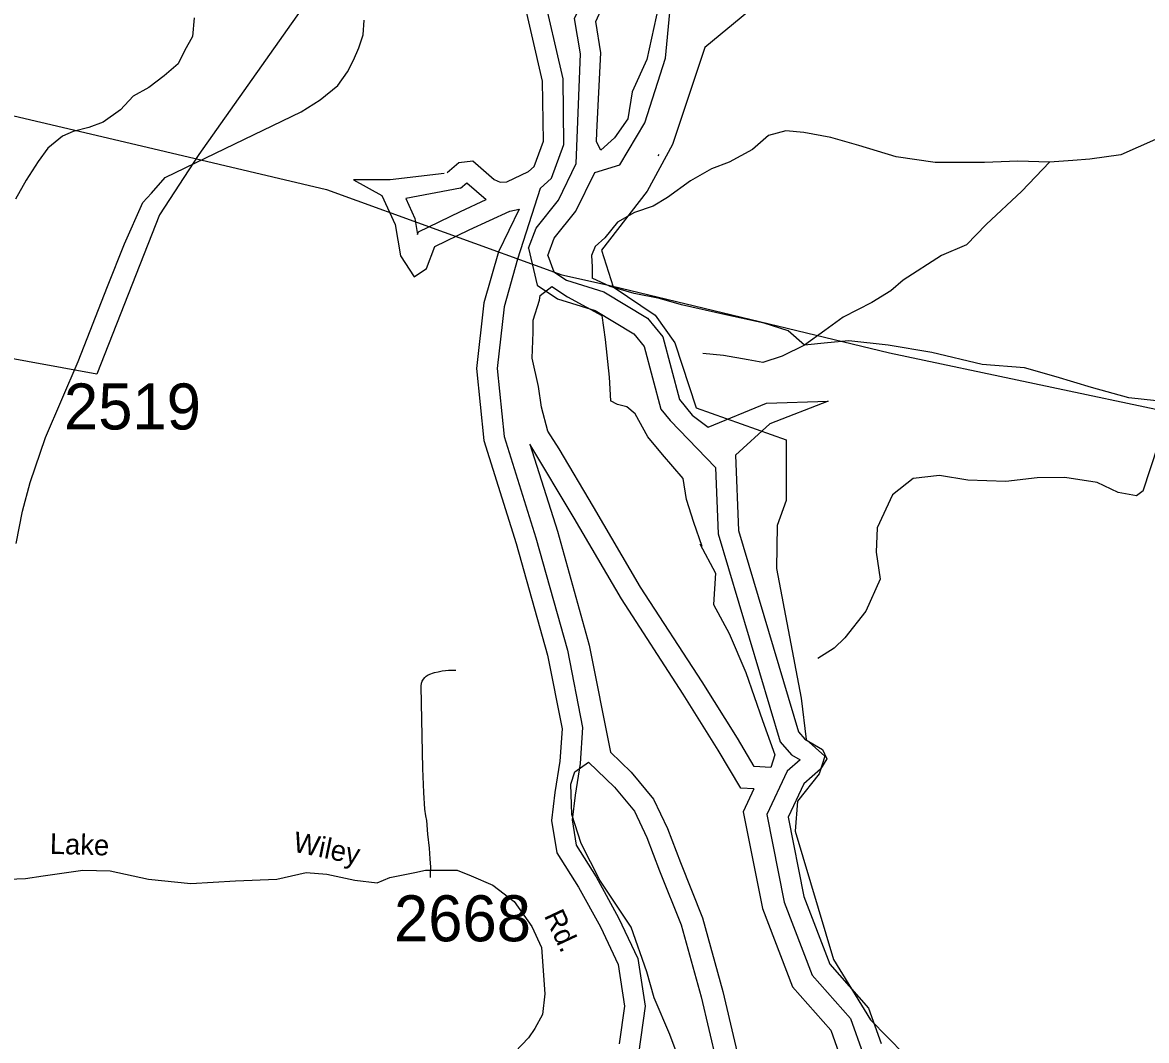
# Model space of a CAD drawing. Extents: x 1268485 to 1426702, y 514839 to 616766.
# Drawn here: x 1382514 to 1386120, y 537023 to 540290 of the extents above; entities that cross this region are included whole.
import ezdxf

# ---------------------------------------------------------------- set-up
doc = ezdxf.new("R2010")
doc.units = 0
for name, color, linetype in [('Old_Level_11', 7, 'Continuous'), ('Old_Level_32', 7, 'Continuous'), ('Old_Level_35', 7, 'Continuous'), ('Old_Level_48', 7, 'Continuous'), ('Old_Level_49', 7, 'Continuous'), ('Old_Level_56', 7, 'Continuous'), ('Old_Level_58', 7, 'Continuous'), ('Old_Level_60', 7, 'Continuous'), ('Old_Level_61', 7, 'Continuous'), ('Old_Level_62', 7, 'Continuous'), ('Old_Level_8', 7, 'Continuous')]:
    doc.layers.add(name, color=color, linetype=linetype)

msp = doc.modelspace()

# ---------------------------------------------------------------- linework, layer by layer
at = {"layer": 'Old_Level_32'}
for points in [[(1382493.509, 538618.265), (1382514.456, 538722.103), (1382539.286, 538813.899), (1382588.159, 538958.372), (1382692.899, 539202.162), (1382787.279, 539442.748), (1382841.08, 539579.892), (1382900.042, 539712.322), (1382927.972, 539742.42), (1382972.194, 539792.082), (1383164.597, 539885.386), (1383408.206, 540003.574), (1383468.72, 540041.196), (1383526.13, 540087.848), (1383557.164, 540131.491), (1383575.783, 540169.113), (1383592.851, 540208.24), (1383606.816, 540250.378), (1383609.919, 540297.029)], [(1382468.258, 537540.469), (1382524.147, 537543.132), (1382580.035, 537551.121), (1382707.779, 537569.764), (1382795.604, 537567.1), (1382918.025, 537540.469), (1383053.753, 537527.153), (1383197.465, 537535.143), (1383330.533, 537540.469), (1383423.68, 537561.774), (1383490.213, 537556.448), (1383580.699, 537537.806), (1383651.812, 537528.719), (1383692.475, 537545.795), (1383772.315, 537561.774), (1383806.913, 537569.764), (1383855.852, 537569.35), (1383908.044, 537569.764), (1383953.287, 537551.121), (1384022.481, 537521.827), (1384091.676, 537468.565), (1384147.564, 537388.671), (1384179.5, 537321.027), (1384190.145, 537172.957), (1384182.162, 537106.378), (1384158.21, 537061.105), (1384136.919, 537031.81), (1384094.338, 536986.537)]]:
    msp.add_lwpolyline(points, dxfattribs=at)
at = {"layer": 'Old_Level_35'}
for points in [[(1386746.837, 540208.996), (1386625.242, 540269.794), (1386486.831, 540227.143), (1386374.258, 540121.644), (1386280.036, 540020.041), (1386148.598, 539914.337), (1386037.46, 539865.176)], [(1385808.211, 539842.005), (1385707.121, 539844.876), (1385600.494, 539840.98), (1385441.476, 539840.108), (1385316.702, 539859.075), (1385196.541, 539894.601), (1385107.036, 539920.898), (1385021.017, 539936.585), (1384962.577, 539942.429), (1384907.418, 539927.512), (1384855.745, 539882.758), (1384780.901, 539841.235), (1384724.921, 539820.32), (1384656.639, 539782.18), (1384583.743, 539728.457), (1384537.606, 539700.109), (1384477.116, 539680.577), (1384423.392, 539649.051), (1384382.484, 539598.3), (1384351.214, 539570.516), (1384339.013, 539542.321), (1384341.782, 539505.309), (1384341.474, 539469.733)], [(1386037.46, 539865.176), (1385938.215, 539850.822), (1385883.876, 539846.669), (1385808.211, 539842.005)], [(1385808.211, 539842.005), (1385720.347, 539748.859), (1385605.723, 539641.361), (1385541.951, 539576.667), (1385461.981, 539542.372), (1385338.745, 539462.914), (1385300.092, 539429.183), (1385238.474, 539391.249), (1385147.021, 539344.138), (1385087.658, 539301.795), (1385022.657, 539254.479)], [(1385022.657, 539254.479), (1384969.959, 539299.95), (1384893.269, 539325.017), (1384770.238, 539351.315), (1384628.547, 539383.867), (1384557.496, 539404.116), (1384475.886, 539420.418), (1384399.094, 539442.307), (1384341.474, 539469.733)], [(1385022.657, 539254.479), (1384951.401, 539218.544), (1384888.86, 539198.807), (1384842.416, 539207.676), (1384763.369, 539220.748), (1384697.034, 539227.822)], [(1386152.289, 539075.315), (1386062.886, 539085.67), (1385943.853, 539118.119), (1385830.46, 539152.415), (1385728.754, 539181.737), (1385592.292, 539192.502), (1385431.531, 539230.642), (1385290.968, 539254.376), (1385165.168, 539268.525), (1385096.373, 539261.605), (1385022.657, 539254.479)], [(1386109.125, 538787.422), (1386157.108, 538933.727), (1386152.289, 539075.315)], [(1386109.125, 538787.422), (1386087.8, 538771.274), (1386028.745, 538781.886), (1385961.488, 538814.181), (1385857.424, 538830.226), (1385768.739, 538828.74), (1385668.981, 538816.693), (1385546.975, 538821.358), (1385455.419, 538836.327), (1385371.04, 538826.023), (1385304.911, 538774.606), (1385256.006, 538667.927), (1385252.52, 538589.957), (1385265.234, 538502.963), (1385218.994, 538400.386), (1385151.84, 538315.495), (1385117.904, 538281.917), (1385065.205, 538248.545)], [(1383822.487, 537545.575), (1383823, 537562.646), (1383823.615, 537579.101), (1383822.385, 537606.322), (1383819.514, 537639.95), (1383814.798, 537685.37), (1383811.209, 537728.481), (1383808.236, 537744.425), (1383805.263, 537765.083), (1383801.777, 537819.371), (1383798.906, 537895.496), (1383794.087, 538105.059), (1383793.472, 538159.963), (1383794.6, 538169.446), (1383796.548, 538176.52), (1383800.034, 538182.364), (1383804.75, 538187.695), (1383809.466, 538192.463), (1383815.925, 538196.564), (1383824.23, 538200.101), (1383829.459, 538201.896), (1383836.021, 538203.639), (1383847.709, 538206.612), (1383860.217, 538208.918), (1383871.392, 538210.764), (1383880.824, 538211.328), (1383892.102, 538211.328), (1383904.508, 538211.328)]]:
    msp.add_lwpolyline(points, dxfattribs=at)
at = {"layer": 'Old_Level_48'}
for points in [[(1386012.06, 544711.742), (1385526.037, 544444.19), (1385161.52, 544158.395), (1384815.228, 543836.117), (1384493.238, 543453.03), (1383771.249, 542285.054), (1383547.531, 541726.875), (1383427.682, 541420.651), (1383379.743, 541257.848), (1383291.854, 541050.469), (1383283.865, 540972.945), (1383303.839, 540879.914), (1383375.748, 540697.731), (1383507.582, 540472.908), (1383079.397, 539866.077), (1382953.152, 539672.333), (1382752.667, 539161.552)], [(1384566.066, 541297.743), (1384469.897, 541216.714), (1384485.082, 541074.3), (1384674.889, 540995.727), (1384667.296, 540850.858), (1384578.719, 540710.899), (1384581.25, 540637.237), (1384636.927, 540551.297), (1384692.603, 540531.654), (1384935.557, 540556.209), (1384976.049, 540507.1), (1384960.864, 540423.616), (1384702.726, 540209.995), (1384598.965, 539898.158), (1384517.981, 539748.378), (1384371.197, 539559.311), (1384409.158, 539441.452), (1384543.289, 539350.602), (1384606.558, 539262.207), (1384674.889, 539053.497), (1384963.394, 538950.369)], [(1382752.667, 539161.552), (1382084.001, 539283.376), (1382027.535, 539123.549), (1381510.576, 539286.426), (1381570.067, 539359.063), (1382371.931, 540286.961), (1382283.739, 540378.779)], [(1384963.394, 538950.369), (1384963.394, 538756.392), (1384935.557, 538675.363), (1384933.025, 538537.86), (1385011.558, 538121.996), (1385027.784, 537989.321), (1385088.051, 537935.351), (1385069.506, 537879.133), (1384999.968, 537791.432), (1384993.016, 537694.737), (1385115.866, 537283.219), (1385234.081, 537089.828), (1385343.025, 536978.516), (1385565.546, 536823.354), (1386036.087, 536084.644)]]:
    msp.add_lwpolyline(points, dxfattribs=at)
at = {"layer": 'Old_Level_49'}
for points in [[(1386012.06, 544711.742), (1385526.037, 544444.19), (1385161.52, 544158.395), (1384815.228, 543836.117), (1384493.238, 543453.03), (1383771.249, 542285.054), (1383547.531, 541726.875), (1383427.682, 541420.651), (1383379.743, 541257.848), (1383291.854, 541050.469), (1383283.865, 540972.945), (1383303.839, 540879.914), (1383375.748, 540697.731), (1383507.582, 540472.908), (1383079.397, 539866.077), (1382953.152, 539672.333), (1382752.667, 539161.552)], [(1384566.066, 541297.743), (1384469.897, 541216.714), (1384485.082, 541074.3), (1384674.889, 540995.727), (1384667.296, 540850.858), (1384578.719, 540710.899), (1384581.25, 540637.237), (1384636.927, 540551.297), (1384692.603, 540531.654), (1384935.557, 540556.209), (1384976.049, 540507.1), (1384960.864, 540423.616), (1384702.726, 540209.995), (1384598.965, 539898.158), (1384517.981, 539748.378), (1384371.197, 539559.311), (1384409.158, 539441.452), (1384543.289, 539350.602), (1384606.558, 539262.207), (1384674.889, 539053.497), (1384963.394, 538950.369)], [(1382752.667, 539161.552), (1382084.001, 539283.376), (1382027.535, 539123.549), (1381510.576, 539286.426), (1381570.067, 539359.063), (1382371.931, 540286.961), (1382283.739, 540378.779)], [(1384963.394, 538950.369), (1384963.394, 538756.392), (1384935.557, 538675.363), (1384933.025, 538537.86), (1385011.558, 538121.996), (1385027.784, 537989.321), (1385088.051, 537935.351), (1385069.506, 537879.133), (1384999.968, 537791.432), (1384993.016, 537694.737), (1385115.866, 537283.219), (1385234.081, 537089.828), (1385343.025, 536978.516), (1385565.546, 536823.354), (1386036.087, 536084.644)]]:
    msp.add_lwpolyline(points, dxfattribs=at)
at = {"layer": 'Old_Level_56'}
msp.add_lwpolyline([(1381061.503, 540301.744), (1381944.122, 540117.691), (1382895.855, 539893.836), (1383489.307, 539753.631), (1384243.94, 539479.72), (1384403.305, 539444.497), (1385295.195, 539229.852), (1386225.65, 539032.439)], dxfattribs=at)
at = {"layer": 'Old_Level_58'}
for points in [[(1383876.493, 539808.371), (1383913.838, 539840.467), (1383958.949, 539845.439), (1384027.642, 539786.281), (1384046.814, 539777.208), (1384067.422, 539779.002), (1384137.755, 539811.81), (1384155.389, 539828.01), (1384185.429, 539909.467), (1384182.764, 540101.447), (1384051.838, 540670.005), (1383944.596, 540887.719), (1383857.324, 540986.155), (1383807.058, 541084.607), (1383716.769, 541158.23), (1383639.857, 541191.695), (1383569.632, 541215.12), (1383409.102, 541229.797)], [(1383876.493, 539808.371), (1383913.838, 539840.467), (1383958.949, 539845.439), (1384027.642, 539786.281), (1384046.814, 539777.208), (1384067.422, 539779.002), (1384137.755, 539811.81), (1384155.389, 539828.01), (1384185.429, 539909.467), (1384182.764, 540101.447), (1384051.838, 540670.005), (1383944.596, 540887.719), (1383857.324, 540986.155), (1383807.058, 541084.607), (1383716.769, 541158.23), (1383639.857, 541191.695), (1383569.632, 541215.12), (1383409.102, 541229.797)], [(1384356.503, 539937.621), (1384369.815, 540192.946), (1384353.095, 540293.34), (1384386.535, 540366.963), (1384413.287, 540517.554), (1384403.255, 540617.947), (1384366.471, 540735.074)], [(1384356.503, 539937.621), (1384369.815, 540192.946), (1384353.095, 540293.34), (1384386.535, 540366.963), (1384413.287, 540517.554), (1384403.255, 540617.947), (1384366.471, 540735.074)], [(1384349.751, 539808.102), (1384430.007, 539833.535), (1384510.264, 539967.394), (1384577.144, 540174.875), (1384590.52, 540322.12), (1384613.928, 540412.474), (1384674.121, 540435.9), (1384770.613, 540455.48), (1384971.255, 540525.756), (1384967.911, 540579.299), (1384961.223, 540609.418), (1384857.558, 540659.615), (1384770.613, 540636.19), (1384670.293, 540589.339), (1384586.692, 540495.638), (1384569.972, 540418.669), (1384546.564, 540308.236), (1384516.468, 540171.031), (1384469.651, 540067.29), (1384456.275, 539980.281), (1384412.803, 539920.045), (1384369.331, 539879.887), (1384355.955, 539906.659), (1384356.503, 539937.621)], [(1384349.751, 539808.102), (1384430.007, 539833.535), (1384510.264, 539967.394), (1384577.144, 540174.875), (1384590.52, 540322.12), (1384613.928, 540412.474), (1384674.121, 540435.9), (1384770.613, 540455.48), (1384971.255, 540525.756), (1384967.911, 540579.299), (1384961.223, 540609.418), (1384857.558, 540659.615), (1384770.613, 540636.19), (1384670.293, 540589.339), (1384586.692, 540495.638), (1384569.972, 540418.669), (1384546.564, 540308.236), (1384516.468, 540171.031), (1384469.651, 540067.29), (1384456.275, 539980.281), (1384412.803, 539920.045), (1384369.331, 539879.887), (1384355.955, 539906.659), (1384356.503, 539937.621)], [(1383867.118, 539805.091), (1383693.229, 539785.011), (1383576.188, 539785.011), (1383666.476, 539734.814), (1383709.949, 539641.113), (1383726.669, 539540.719), (1383770.141, 539473.789), (1383810.269, 539500.561), (1383837.022, 539570.837), (1383947.374, 539624.381), (1384077.791, 539684.617), (1384107.888, 539691.31), (1384041.007, 539554.105), (1383994.19, 539390.127), (1383970.782, 539179.3), (1383994.19, 538948.394), (1384097.852, 538617.934), (1384198.172, 538259.861), (1384244.988, 538023.19), (1384238.3, 537919.45), (1384221.58, 537819.055), (1384211.283, 537729.486), (1384228.003, 537625.745), (1384298.228, 537515.312), (1384367.987, 537387.411), (1384424.836, 537266.938), (1384444.9, 537133.079), (1384428.18, 537012.606)], [(1383867.118, 539805.091), (1383693.229, 539785.011), (1383576.188, 539785.011), (1383666.476, 539734.814), (1383709.949, 539641.113), (1383726.669, 539540.719), (1383770.141, 539473.789), (1383810.269, 539500.561), (1383837.022, 539570.837), (1383947.374, 539624.381), (1384077.791, 539684.617), (1384107.888, 539691.31), (1384041.007, 539554.105), (1383994.19, 539390.127), (1383970.782, 539179.3), (1383994.19, 538948.394), (1384097.852, 538617.934), (1384198.172, 538259.861), (1384244.988, 538023.19), (1384238.3, 537919.45), (1384221.58, 537819.055), (1384211.283, 537729.486), (1384228.003, 537625.745), (1384298.228, 537515.312), (1384367.987, 537387.411), (1384424.836, 537266.938), (1384444.9, 537133.079), (1384428.18, 537012.606)], [(1384199.405, 539542.63), (1384219.333, 539597.274), (1384289.558, 539684.283), (1384349.751, 539808.102)], [(1384199.405, 539542.63), (1384219.333, 539597.274), (1384289.558, 539684.283), (1384349.751, 539808.102)], [(1384199.405, 539542.63), (1384219.133, 539489.983), (1384259.262, 539463.211), (1384378.793, 539425.954), (1384518.844, 539341.063), (1384567.749, 539281.033), (1384621.78, 539079.724), (1384662.791, 539029.639), (1384714.049, 538991.359), (1384901.314, 539068.328), (1385098.612, 539075.021), (1384911.346, 539001.398), (1384800.993, 538901.004), (1384811.025, 538660.058), (1385003.636, 538013.92), (1385023.7, 537990.495), (1385080.548, 537957.031), (1385093.925, 537926.913), (1385073.86, 537893.447), (1385020.356, 537846.597), (1384970.196, 537739.51), (1385020.356, 537485.178), (1385103.957, 537267.658), (1385227.685, 537127.106), (1385268.455, 537013.44)], [(1384199.405, 539542.63), (1384219.133, 539489.983), (1384259.262, 539463.211), (1384378.793, 539425.954), (1384518.844, 539341.063), (1384567.749, 539281.033), (1384621.78, 539079.724), (1384662.791, 539029.639), (1384714.049, 538991.359), (1384901.314, 539068.328), (1385098.612, 539075.021), (1384911.346, 539001.398), (1384800.993, 538901.004), (1384811.025, 538660.058), (1385003.636, 538013.92), (1385023.7, 537990.495), (1385080.548, 537957.031), (1385093.925, 537926.913), (1385073.86, 537893.447), (1385020.356, 537846.597), (1384970.196, 537739.51), (1385020.356, 537485.178), (1385103.957, 537267.658), (1385227.685, 537127.106), (1385268.455, 537013.44)]]:
    msp.add_lwpolyline(points, dxfattribs=at)
at = {"layer": 'Old_Level_60'}
msp.add_line((1384554.972, 539865.897), (1384552.751, 539861.732), dxfattribs=at)
for points in [[(1384174.454, 539413.995), (1384212.445, 539443.133), (1384262.606, 539409.667), (1384372.958, 539349.431), (1384382.99, 539272.462), (1384396.366, 539151.989), (1384400.386, 539075.561)], [(1384235.405, 538921.611), (1384199.069, 538977.973), (1384179.005, 539054.942), (1384168.973, 539121.871), (1384148.909, 539212.226), (1384152.254, 539295.888), (1384152.454, 539334.911), (1384172.518, 539398.494), (1384174.454, 539413.995)], [(1384693.985, 538608.523), (1384667.233, 538685.491), (1384643.824, 538759.114), (1384633.792, 538826.043), (1384566.911, 538903.012), (1384520.096, 538959.902), (1384479.967, 539033.525), (1384453.215, 539056.95), (1384423.119, 539063.643), (1384400.386, 539075.561)], [(1384687.297, 538616.554), (1384737.457, 538522.853), (1384730.769, 538422.459), (1384780.929, 538328.758), (1384834.434, 538203.6), (1384887.938, 538049.663), (1384928.066, 537939.229), (1384914.69, 537899.072), (1384861.186, 537902.418), (1384807.681, 537992.772), (1384693.985, 538173.482), (1384496.688, 538478.011), (1384346.207, 538735.689), (1384235.405, 538921.611)], [(1384627.493, 536945.296), (1384590.709, 537042.343), (1384540.548, 537159.47), (1384517.14, 537243.132), (1384466.98, 537387.03), (1384366.659, 537537.621), (1384306.467, 537654.748), (1384276.371, 537748.449), (1384273.027, 537845.496), (1384286.403, 537885.655), (1384329.875, 537915.773)], [(1384329.875, 537915.773), (1384413.476, 537835.457), (1384477.013, 537758.489), (1384517.14, 537674.827), (1384557.268, 537567.739), (1384627.493, 537393.723), (1384691.03, 537162.816), (1384764.598, 536848.248)]]:
    msp.add_lwpolyline(points, dxfattribs=at)
at = {"layer": 'Old_Level_61'}
for points in [[(1384174.68, 539756.63), (1384211.464, 539790.42), (1384251.209, 539898.195), (1384248.277, 540109.353), (1384114.07, 540692.16), (1383999.555, 540924.639), (1383911.965, 541023.434), (1383859.222, 541126.738), (1383751.233, 541214.793), (1383663.374, 541253.021), (1383583.181, 541279.771), (1383401.729, 541309.777)], [(1384290.737, 539836.791), (1384303.915, 540189.22), (1384285.086, 540302.277), (1384323.374, 540386.576), (1384347.092, 540520.078), (1384338.634, 540604.717), (1384285.916, 540772.577)], [(1384137.76, 539565.112), (1384161.424, 539630.001), (1384233.808, 539719.685), (1384290.737, 539836.791)], [(1383919.261, 539758.608), (1383743.476, 539724.76), (1383773.213, 539660.662), (1383781.672, 539609.874), (1383784.959, 539618.509), (1383919.293, 539683.688), (1384001.909, 539721.847)], [(1383919.261, 539758.608), (1383939.263, 539775.798), (1384001.909, 539721.847)], [(1384174.68, 539756.63), (1384102.518, 539530.541), (1384058.798, 539377.411), (1384036.767, 539178.985), (1384058.799, 538961.659), (1384160.762, 538636.609), (1384262.046, 538275.102), (1384311.02, 538027.519), (1384303.568, 537911.93), (1384286.577, 537809.912), (1384277.504, 537730.988), (1384290.632, 537649.54), (1384354.779, 537548.664), (1384426.511, 537417.147), (1384488.297, 537286.21), (1384511.196, 537133.44), (1384489.9, 536979.999)], [(1384137.76, 539565.112), (1384165.114, 539447.143), (1384230.711, 539403.38), (1384351.626, 539365.692), (1384475.134, 539290.827), (1384508.013, 539250.47), (1384562.067, 539049.077), (1384592.235, 539012.234)], [(1384592.235, 539012.234), (1384736.93, 538862.322), (1384745.805, 538649.154), (1384944.736, 537981.82), (1384980.983, 537939.5), (1385008.411, 537923.354), (1384966.774, 537886.896), (1384901.662, 537747.889), (1384957.076, 537466.924), (1385046.929, 537233.134), (1385170.153, 537093.156), (1385210.025, 536981.991), (1385288.78, 536876.908), (1385382.063, 536847.429), (1385463.689, 536847.429), (1385572.535, 536764.592), (1385982.826, 536082.527), (1386183.671, 535645.737)], [(1384860.486, 537830.142), (1384818.547, 537832.765), (1384746.07, 537955.158), (1384633.147, 538134.639), (1384435.202, 538440.168), (1384284.04, 538699.013), (1384142.148, 538937.106)], [(1384142.148, 538937.106), (1384229.964, 538657.152), (1384332.306, 538291.866), (1384400.282, 537948.223)], [(1384400.282, 537948.223), (1384466.486, 537884.62), (1384538.283, 537797.645), (1384583.605, 537703.153), (1384624.54, 537593.912), (1384695.982, 537416.88), (1384760.992, 537180.616), (1384835.69, 536861.22), (1384859.783, 536678.67), (1384874.115, 536510.148), (1384854.993, 536404.901), (1384743.773, 536353.619)], [(1384860.486, 537830.142), (1384826.275, 537757.107), (1384887.467, 537446.846), (1384984.199, 537195.157), (1385106.867, 537055.811), (1385145.753, 536947.397), (1385244.925, 536815.07), (1385349.163, 536782.129)]]:
    msp.add_lwpolyline(points, dxfattribs=at)
at = {"layer": 'Old_Level_62'}
msp.add_lwpolyline([(1383064.512, 540305.012), (1383059.283, 540245.24), (1383034.369, 540198.949), (1383013.454, 540157.528), (1382968.65, 540119.03), (1382919.745, 540081.454), (1382869.2, 540052.901), (1382828.292, 540009.43), (1382773.441, 539970.316), (1382726.996, 539953.194), (1382676.759, 539940.276), (1382642.412, 539925.358), (1382595.558, 539886.091), (1382564.698, 539843.235), (1382525.43, 539783.308), (1382492.212, 539722.408)], dxfattribs=at)

# ---------------------------------------------------------------- texts
at = {"layer": 'Old_Level_11'}
for s, rotation, p in [('Lake', 358.263081, (1382601.252, 537622.25)), ('Wiley', 348.358864, (1383378.913, 537629.823)), ('Rd.', 295.272814, (1384186.065, 537423.778))]:
    msp.add_text(s, height=65.6167, rotation=rotation, dxfattribs=at).set_placement(p)
at = {"layer": 'Old_Level_8'}
for s, p in [('2519', (1382647.358, 538983.831)), ('2668', (1383706.055, 537341.257))]:
    msp.add_text(s, height=147.6375, dxfattribs=at).set_placement(p)

doc.saveas('drawing.dxf')
